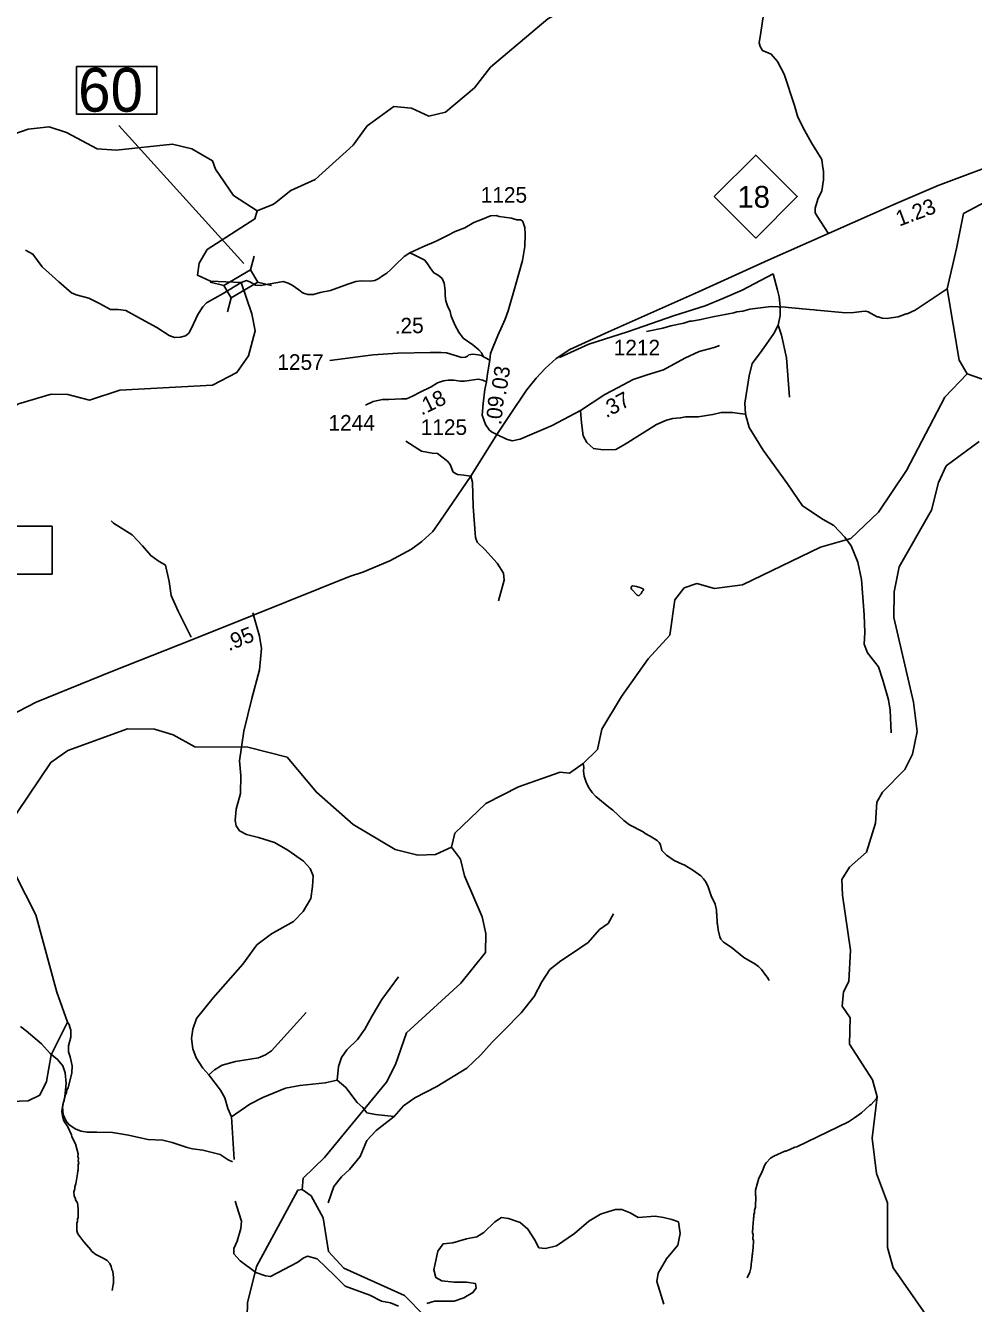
# Model space of a CAD drawing. Extents: x 1248089 to 1457196, y 820910 to 988753.
# Drawn here: x 1318874 to 1326471, y 836553 to 846798 of the extents above; entities that cross this region are included whole.
import ezdxf

# ---------------------------------------------------------------- set-up
doc = ezdxf.new("R2010")
doc.units = 0
for name, color, linetype in [('Exist Hydrographic Creek Single Shore', 7, 'Continuous'), ('Exist Hydrographic Misc Water Feature', 7, 'Continuous'), ('Exist Road Non-System Type 51', 7, 'Continuous'), ('Exist Road Primary NC Attributed', 7, 'Continuous'), ('Exist Road Primary NC Shield CELL', 7, 'Continuous'), ('Exist Road Primary NC Shield Number Label', 7, 'Continuous'), ('Exist Road Primary NC Structure Culvert Number Label', 7, 'Continuous'), ('Exist Road Secondary Structure Standard Bridge CELL', 7, 'Continuous'), ('Exist Road Secondary Structure Standard Bridge Number Label', 7, 'Continuous'), ('Exist Road Secondary Type 41 Attributed', 7, 'Continuous'), ('Exist Road Secondary Type 51 Attributed', 7, 'Continuous'), ('Prop CMT Slope Fill', 7, 'Continuous'), ('Prop GRAU CAT1 Cell', 7, 'Continuous'), ('Prop Lane Lines', 7, 'Continuous')]:
    doc.layers.add(name, color=color, linetype=linetype)

msp = doc.modelspace()

# ---------------------------------------------------------------- linework, layer by layer
at = {"layer": 'Exist Hydrographic Creek Single Shore'}
for points in [[(1321650, 846021), (1321825, 846148), (1321967, 846135), (1322107, 846073), (1322241, 846103), (1322471, 846299), (1322600, 846464), (1323059, 846852), (1323209, 846936), (1323262, 846956), (1323348, 847089), (1323593, 847225), (1323613, 847372), (1323664, 847414), (1323906, 847409), (1323991, 847489), (1324053, 847629)], [(1320730, 845313), (1320541, 845435), (1320396, 845648), (1320373, 845714), (1320208, 845809), (1320051, 845848), (1319599, 845798), (1319449, 845811), (1319202, 845941), (1319062, 845986), (1318894, 845967), (1318718, 845905)], [(1320730, 845313), (1320857, 845363), (1320868, 845371)], [(1320602, 844737), (1320355, 844750), (1320251, 844797), (1320265, 844892), (1320329, 845002), (1320712, 845248), (1320730, 845313)], [(1318281, 843432), (1318412, 843501), (1318818, 843766), (1319078, 843842), (1319212, 843840), (1319386, 843794), (1319629, 843874), (1320373, 843915), (1320567, 844016), (1320661, 844149), (1320714, 844350), (1320687, 844487), (1320602, 844737)]]:
    msp.add_lwpolyline(points, dxfattribs=at)
at = {"layer": 'Exist Hydrographic Misc Water Feature'}
for points in [[(1320868, 845371), (1321001, 845475), (1321195, 845563), (1321501, 845839), (1321613, 845994), (1321650, 846021)], [(1326420, 844007), (1326356, 844116), (1326262, 844688), (1326335, 845010), (1326392, 845291), (1326569, 845386), (1327091, 845592), (1327441, 845592), (1328070, 845402), (1328180, 845432), (1328702, 845330), (1329096, 845388), (1329289, 845456), (1329406, 845447)], [(1323852, 844346), (1323981, 844372), (1324045, 844391), (1324150, 844413), (1324198, 844427), (1324214, 844427), (1324287, 844441), (1324383, 844463), (1324552, 844495), (1324576, 844502), (1324624, 844509), (1324680, 844524), (1324849, 844546), (1324961, 844541), (1324985, 844537), (1325075, 844531), (1325156, 844521), (1325194, 844520), (1325216, 844516), (1325448, 844494), (1325512, 844497), (1325576, 844507), (1325608, 844508), (1325628, 844504), (1325699, 844464), (1325707, 844464), (1325739, 844451), (1325779, 844450), (1325811, 844454), (1325867, 844464), (1325932, 844487), (1325940, 844487), (1326004, 844517), (1326262, 844688)], [(1322287, 840210), (1322315, 840324), (1322562, 840562), (1322824, 840695), (1323159, 840812), (1323235, 840804), (1323342, 840882), (1323459, 840995), (1323494, 841158), (1323650, 841420), (1323865, 841721), (1324037, 841911), (1324077, 842193), (1324154, 842290), (1324255, 842324), (1324396, 842285), (1324621, 842313), (1325245, 842616), (1325489, 842686), (1325710, 842898), (1325935, 843232), (1326241, 843820), (1326420, 844007)], [(1326627, 843934), (1326420, 844007)], [(1326086, 836467), (1325828, 836839), (1325782, 837001), (1325782, 837359), (1325695, 837594), (1325660, 837877), (1325700, 838209), (1325663, 838346), (1325478, 838632), (1325483, 838842), (1325418, 838935), (1325429, 839050), (1325473, 839135), (1325487, 839384), (1325422, 839825), (1325417, 839953), (1325477, 840050), (1325614, 840172), (1325686, 840404), (1325698, 840571), (1325742, 840652), (1325921, 840833), (1325982, 840956), (1326020, 841139), (1325992, 841373), (1325833, 842052), (1325837, 842259), (1325875, 842458), (1326136, 842913), (1326191, 843135), (1326253, 843268), (1326516, 843463)], [(1323789, 842225), (1323809, 842245), (1323817, 842261), (1323825, 842269), (1323827, 842276), (1323824, 842283), (1323798, 842293), (1323770, 842302), (1323738, 842307), (1323730, 842301), (1323728, 842287), (1323730, 842279), (1323776, 842232), (1323789, 842225)], [(1318714, 840350), (1319076, 840891), (1319212, 840987), (1319691, 841161), (1319908, 841157), (1320057, 841111), (1320230, 841016), (1320655, 841014), (1320970, 840932), (1321205, 840652), (1321500, 840393), (1321837, 840193), (1322019, 840146), (1322161, 840153), (1322287, 840210)], [(1324835, 839141), (1324821, 839166), (1324806, 839182), (1324773, 839229), (1324749, 839253), (1324718, 839276), (1324631, 839326), (1324529, 839410), (1324468, 839450), (1324446, 839474), (1324438, 839491), (1324424, 839547), (1324421, 839595), (1324417, 839603), (1324415, 839675), (1324411, 839683), (1324411, 839707), (1324400, 839755), (1324370, 839820), (1324342, 839901), (1324323, 839937), (1324309, 839956), (1324286, 839980), (1324223, 840028), (1324152, 840069), (1324136, 840074), (1324072, 840105), (1324011, 840147), (1323974, 840185), (1323963, 840230), (1323952, 840248), (1323936, 840264), (1323881, 840300), (1323841, 840320), (1323825, 840333), (1323715, 840391), (1323668, 840425), (1323581, 840509), (1323550, 840531), (1323446, 840618), (1323415, 840650), (1323391, 840683), (1323370, 840723), (1323352, 840780), (1323346, 840820), (1323349, 840852), (1323342, 840882)], [(1318755, 838173), (1318896, 838177), (1318989, 838224), (1319042, 838332), (1319080, 838547), (1319211, 838809), (1319125, 839049), (1318956, 839669), (1318709, 840157)], [(1321090, 837466), (1321100, 837558), (1321270, 837722), (1321768, 838326), (1321838, 838469), (1321928, 838723), (1322362, 839122), (1322560, 839367), (1322563, 839518), (1322533, 839653), (1322391, 839981), (1322360, 840116), (1322287, 840210)], [(1319568, 836657), (1319575, 836705), (1319579, 836713), (1319580, 836761), (1319573, 836809), (1319566, 836825), (1319560, 836849), (1319549, 836872), (1319527, 836896), (1319496, 836917), (1319438, 836944), (1319403, 836973), (1319399, 836981), (1319341, 837047), (1319294, 837112), (1319285, 837136), (1319286, 837200), (1319290, 837208), (1319291, 837232), (1319295, 837240), (1319297, 837312), (1319290, 837360), (1319274, 837384), (1319275, 837392), (1319263, 837416), (1319262, 837448), (1319268, 837472), (1319269, 837488), (1319277, 837512), (1319291, 837592), (1319292, 837616), (1319296, 837624), (1319297, 837665), (1319301, 837679), (1319297, 837695), (1319298, 837719), (1319294, 837728), (1319295, 837752), (1319273, 837832), (1319246, 837889), (1319242, 837905), (1319212, 837969), (1319181, 838018), (1319170, 838058), (1319166, 838090), (1319167, 838114), (1319171, 838122), (1319176, 838162), (1319184, 838178), (1319185, 838194), (1319193, 838226), (1319202, 838242), (1319206, 838266), (1319215, 838281), (1319245, 838401), (1319247, 838457), (1319243, 838481), (1319232, 838529), (1319217, 838569), (1319218, 838619), (1319236, 838689), (1319237, 838745), (1319226, 838777), (1319226, 838785), (1319211, 838809)], [(1324657, 836758), (1324678, 836805), (1324686, 836837), (1324691, 836861), (1324692, 836893), (1324696, 836901), (1324697, 836941), (1324701, 836949), (1324702, 836983), (1324706, 836997), (1324708, 837061), (1324704, 837069), (1324705, 837109), (1324701, 837117), (1324702, 837173), (1324706, 837189), (1324708, 837237), (1324712, 837245), (1324712, 837269), (1324716, 837276), (1324717, 837300), (1324725, 837324), (1324728, 837412), (1324724, 837420), (1324725, 837460), (1324751, 837556), (1324776, 837603), (1324799, 837664), (1324810, 837680), (1324846, 837719), (1324871, 837735), (1324960, 837775), (1324968, 837774), (1325000, 837786), (1325040, 837805), (1325056, 837808), (1325469, 838009), (1325518, 838040), (1325575, 838082), (1325642, 838143), (1325652, 838148), (1325693, 838195), (1325700, 838209)], [(1320653, 830197), (1320665, 830683), (1320840, 831060), (1321079, 831289), (1321196, 831660), (1321207, 832228), (1321145, 832311), (1320965, 832492), (1320867, 832937), (1320564, 833518), (1320600, 833977), (1320549, 834329), (1320504, 834537), (1320539, 835122), (1320564, 835304), (1320662, 835561), (1320666, 835761), (1320636, 835893), (1320652, 836559), (1320725, 836850), (1321056, 837460), (1321090, 837466)], [(1325577, 834652), (1325215, 834869), (1324602, 835410), (1324256, 835601), (1323859, 835710), (1322968, 835791), (1322530, 835950), (1322332, 836053), (1322210, 836167), (1322075, 836452), (1321912, 836616), (1321425, 836836), (1321303, 836970), (1321259, 837240), (1321163, 837416), (1321090, 837466)]]:
    msp.add_lwpolyline(points, dxfattribs=at)
at = {"layer": 'Exist Road Non-System Type 51'}
for p, q in [((1321660, 843783), (1321598, 843756)), ((1320524, 838048), (1320545, 837708))]:
    msp.add_line(p, q, dxfattribs=at)
for points in [[(1325308, 845133), (1325220, 845271), (1325204, 845297), (1325202, 845334), (1325225, 845405), (1325255, 845472), (1325269, 845562), (1325269, 845627), (1325262, 845680), (1325255, 845724), (1325172, 845858), (1325121, 845955), (1325063, 846063), (1325038, 846158), (1324955, 846409), (1324902, 846511), (1324851, 846569), (1324780, 846599), (1324761, 846629), (1324754, 846659), (1324768, 846742), (1324789, 846887), (1324803, 847035)], [(1321954, 844977), (1321994, 844958), (1322038, 844935), (1322073, 844918), (1322096, 844887), (1322123, 844847), (1322146, 844816), (1322180, 844797), (1322213, 844770), (1322230, 844732), (1322236, 844675), (1322236, 844632), (1322242, 844590), (1322255, 844552), (1322276, 844506), (1322284, 844468), (1322317, 844394), (1322346, 844340), (1322382, 844292), (1322459, 844239), (1322507, 844198), (1322528, 844175), (1322544, 844143)], [(1324867, 844807), (1324617, 844678), (1324463, 844609), (1324322, 844550), (1324076, 844473), (1323699, 844342), (1323389, 844244), (1323153, 844138)], [(1324905, 844397), (1324923, 844473), (1324923, 844545), (1324915, 844622), (1324902, 844676), (1324867, 844807)], [(1324644, 843682), (1324638, 843770), (1324674, 843991), (1324697, 844088), (1324772, 844189), (1324872, 844330), (1324905, 844397)], [(1324905, 844397), (1324934, 844317), (1324972, 844135), (1324998, 843819)], [(1323321, 843711), (1323329, 843613), (1323344, 843508), (1323373, 843456), (1323426, 843407), (1323504, 843397), (1323604, 843400), (1323681, 843441), (1323930, 843600), (1324012, 843634), (1324063, 843649), (1324122, 843652), (1324166, 843662), (1324266, 843662), (1324382, 843680), (1324448, 843695), (1324541, 843695), (1324595, 843687), (1324644, 843682)], [(1324644, 843682), (1324674, 843577), (1324785, 843395), (1324982, 843125), (1325100, 842947), (1325266, 842839), (1325351, 842790), (1325441, 842697), (1325492, 842628), (1325544, 842497)], [(1322442, 843185), (1322386, 843193), (1322335, 843198), (1322301, 843218), (1322278, 843280), (1322255, 843306), (1322175, 843368), (1322134, 843370), (1322047, 843386), (1321921, 843465)], [(1322442, 843185), (1322455, 843137), (1322462, 842942), (1322480, 842695), (1322493, 842656), (1322555, 842597), (1322655, 842489), (1322704, 842407), (1322711, 842353), (1322665, 842186)], [(1320201, 841896), (1320096, 842104), (1320042, 842230), (1320026, 842340), (1319995, 842472), (1319936, 842508), (1319877, 842549), (1319811, 842626), (1319728, 842716), (1319579, 842808), (1319560, 842827)], [(1325544, 842497), (1325575, 842358), (1325595, 842073), (1325600, 841931), (1325595, 841838), (1325621, 841769), (1325710, 841658), (1325746, 841550), (1325790, 841391), (1325805, 841309), (1325811, 841129)], [(1320695, 842090), (1320749, 841903), (1320766, 841804), (1320749, 841634), (1320688, 841402), (1320623, 841140), (1320589, 840902), (1320599, 840786), (1320596, 840640), (1320562, 840517), (1320555, 840425), (1320562, 840381), (1320589, 840343), (1320644, 840313), (1320742, 840289), (1320868, 840248), (1320977, 840187), (1321103, 840098), (1321154, 840040), (1321178, 839982), (1321174, 839897), (1321161, 839799), (1321099, 839696), (1321021, 839615), (1320844, 839516), (1320729, 839427), (1320616, 839274), (1320378, 839002), (1320245, 838838), (1320215, 838753), (1320205, 838678), (1320215, 838593), (1320242, 838522), (1320296, 838440), (1320344, 838385)], [(1321828, 838052), (1321903, 838137), (1321994, 838201), (1322171, 838293), (1322410, 838440), (1322522, 838545), (1322614, 838648), (1322709, 838743), (1322845, 838882), (1322951, 839015), (1323012, 839131), (1323076, 839230), (1323165, 839301), (1323250, 839356), (1323383, 839448), (1323475, 839550), (1323543, 839598), (1323587, 839676)], [(1321372, 838344), (1321382, 838453), (1321406, 838525), (1321450, 838586), (1321535, 838668), (1321593, 838753), (1321651, 838859), (1321729, 838991), (1321862, 839172)], [(1320344, 838385), (1320388, 838426), (1320450, 838464), (1320558, 838494), (1320742, 838522), (1320797, 838545), (1320844, 838579), (1320997, 838746), (1321123, 838886)], [(1318833, 838774), (1318879, 838738), (1319003, 838634), (1319071, 838558), (1319131, 838509), (1319172, 838457), (1319192, 838401), (1319199, 838316), (1319189, 838212), (1319169, 838130), (1319175, 838068), (1319199, 838015), (1319223, 837986), (1319276, 837950), (1319320, 837934), (1319367, 837927), (1319445, 837927), (1319570, 837924), (1319698, 837901), (1319853, 837868), (1319973, 837862), (1320050, 837842), (1320168, 837803), (1320212, 837793), (1320296, 837783), (1320435, 837747), (1320499, 837705), (1320532, 837688)], [(1320344, 838385), (1320436, 838263), (1320470, 838201), (1320494, 838116), (1320524, 838048)], [(1320524, 838048), (1320671, 838150), (1320776, 838205), (1320957, 838280), (1321072, 838300), (1321276, 838321), (1321372, 838344)], [(1321372, 838344), (1321440, 838283), (1321532, 838164), (1321576, 838123), (1321610, 838082), (1321678, 838069), (1321828, 838052)], [(1321828, 838052), (1321685, 837939), (1321610, 837858), (1321555, 837732), (1321470, 837626), (1321406, 837568), (1321344, 837490), (1321300, 837360)], [(1320554, 837372), (1320584, 837279), (1320605, 837212), (1320600, 837155), (1320569, 837051), (1320543, 836993), (1320543, 836952), (1320595, 836895), (1320719, 836801)], [(1322090, 836552), (1322153, 836572), (1322308, 836572), (1322386, 836598), (1322459, 836640), (1322485, 836676), (1322480, 836713), (1322407, 836723), (1322308, 836723), (1322210, 836734), (1322163, 836760), (1322147, 836822), (1322179, 836973), (1322220, 837030), (1322298, 837040), (1322407, 837071), (1322490, 837087), (1322547, 837123), (1322636, 837207), (1322688, 837243), (1322745, 837233), (1322838, 837201), (1322901, 837149), (1322953, 837066), (1322989, 836999), (1323041, 836993), (1323129, 837014), (1323275, 837113), (1323389, 837212), (1323482, 837269), (1323550, 837290), (1323602, 837305), (1323654, 837305), (1323721, 837279), (1323784, 837243), (1323919, 837253), (1323986, 837243), (1324054, 837227), (1324106, 837207), (1324121, 837113), (1324101, 837019), (1324012, 836910), (1323945, 836796), (1323934, 836728), (1323991, 836546)], [(1320719, 836801), (1320797, 836775), (1320838, 836770), (1321057, 836884), (1321098, 836915), (1321134, 836931), (1321212, 836910), (1321353, 836775), (1321436, 836692), (1321633, 836619), (1321727, 836572), (1321799, 836557), (1321862, 836531)]]:
    msp.add_lwpolyline(points, dxfattribs=at)
at = {"layer": 'Exist Road Primary NC Attributed'}
for points in [[(1322651, 843519), (1322752, 843673), (1322889, 843876), (1322967, 843972), (1323039, 844048), (1323127, 844128), (1323236, 844201), (1323545, 844343), (1324268, 844664), (1324825, 844916), (1325315, 845133), (1325852, 845372), (1326188, 845517), (1326774, 845736), (1327368, 845953), (1327843, 846125), (1328315, 846308), (1328395, 846339)], [(1318448, 841070), (1318573, 841161), (1318749, 841264), (1318960, 841374), (1319572, 841621), (1320208, 841872), (1320706, 842073), (1321225, 842282), (1321471, 842380), (1321578, 842417), (1321793, 842506), (1321966, 842600), (1322051, 842661), (1322137, 842742), (1322195, 842822), (1322442, 843185), (1322651, 843519)]]:
    msp.add_lwpolyline(points, dxfattribs=at)
at = {"layer": 'Exist Road Primary NC Shield CELL'}
msp.add_lwpolyline([(1324393, 845427), (1324726, 845760), (1325059, 845427), (1324726, 845094)], close=True, dxfattribs=at)
at = {"layer": 'Exist Road Primary NC Structure Culvert Number Label'}
msp.add_lwpolyline([(1317593, 842784), (1319086, 842784), (1319086, 842400), (1317593, 842400)], close=True, dxfattribs=at)
at = {"layer": 'Exist Road Secondary Structure Standard Bridge CELL'}
for p, q in [((1320677, 844839), (1320705, 844949)), ((1320353, 844742), (1320463, 844714)), ((1320734, 844741), (1320844, 844713)), ((1320493, 844504), (1320522, 844614))]:
    msp.add_line(p, q, dxfattribs=at)
msp.add_lwpolyline([(1320463, 844714), (1320676, 844839), (1320735, 844740), (1320522, 844614)], close=True, dxfattribs=at)
at = {"layer": 'Exist Road Secondary Structure Standard Bridge Number Label'}
msp.add_line((1320623, 844891), (1319622, 845996), dxfattribs=at)
msp.add_lwpolyline([(1319282, 846471), (1319927, 846471), (1319927, 846088), (1319282, 846088)], close=True, dxfattribs=at)
at = {"layer": 'Exist Road Secondary Type 41 Attributed'}
msp.add_lwpolyline([(1322594, 844116), (1322560, 844134), (1322544, 844143), (1322528, 844152), (1322503, 844157), (1322459, 844163), (1322428, 844157), (1322415, 844148), (1322399, 844140), (1322372, 844138), (1322309, 844155), (1322248, 844173), (1322206, 844178), (1322118, 844177), (1321857, 844171), (1321659, 844157), (1321313, 844113)], dxfattribs=at)
at = {"layer": 'Exist Road Secondary Type 51 Attributed'}
for points in [[(1322594, 844116), (1322600, 844169), (1322622, 844223), (1322659, 844314), (1322718, 844443), (1322743, 844510), (1322804, 844725), (1322858, 844914), (1322877, 845026), (1322879, 845126), (1322877, 845178), (1322860, 845226), (1322843, 845241), (1322812, 845241), (1322770, 845253), (1322709, 845262), (1322670, 845268), (1322645, 845276), (1322601, 845272), (1322536, 845245), (1322467, 845220), (1322396, 845176), (1322318, 845147), (1322256, 845115), (1322166, 845069), (1322059, 845023), (1321954, 844977), (1321909, 844947), (1321840, 844881), (1321803, 844843), (1321769, 844812), (1321736, 844791), (1321705, 844770), (1321673, 844753), (1321635, 844749), (1321564, 844751), (1321522, 844745), (1321458, 844724), (1321318, 844674), (1321234, 844657), (1321182, 844642), (1321136, 844642), (1321103, 844654)], [(1320602, 844737), (1320457, 844650), (1320323, 844574), (1320295, 844542), (1320256, 844481), (1320204, 844371), (1320183, 844332), (1320155, 844311), (1320116, 844301), (1320068, 844296), (1320025, 844314), (1319927, 844378), (1319802, 844445), (1319679, 844515), (1319615, 844523), (1319555, 844523), (1319468, 844570), (1319380, 844613), (1319279, 844638), (1319243, 844655), (1319142, 844744), (1319008, 844865), (1318933, 844966), (1318873, 844997)], [(1321103, 844654), (1321091, 844659), (1321064, 844679), (1321012, 844718), (1320979, 844732), (1320940, 844745), (1320897, 844739), (1320819, 844724), (1320760, 844713), (1320718, 844717), (1320677, 844741), (1320645, 844753), (1320602, 844737)], [(1322651, 843519), (1322728, 843483), (1322775, 843469), (1322838, 843482), (1323095, 843593), (1323321, 843711), (1323516, 843840), (1323623, 843897), (1323744, 843961), (1323857, 843997), (1323988, 844039), (1324159, 844131), (1324272, 844184), (1324393, 844218), (1324436, 844233)], [(1322568, 843941), (1322577, 844007), (1322594, 844116)], [(1322568, 843941), (1322538, 843954), (1322501, 843962), (1322392, 843946), (1322359, 843946), (1322306, 843956), (1322262, 843954), (1322223, 843950), (1322177, 843933), (1322124, 843902), (1322038, 843860), (1321976, 843828), (1321928, 843806), (1321888, 843806), (1321836, 843803), (1321785, 843799), (1321735, 843799), (1321660, 843783)], [(1322651, 843519), (1322608, 843541), (1322590, 843556), (1322561, 843600), (1322533, 843675), (1322542, 843767), (1322556, 843880), (1322568, 843941)]]:
    msp.add_lwpolyline(points, dxfattribs=at)

# ---------------------------------------------------------------- texts
at = {"layer": 'Exist Road Primary NC Shield Number Label'}
msp.add_text('18', height=175, dxfattribs=at).set_placement((1324580, 845338))
at = {"layer": 'Exist Road Secondary Structure Standard Bridge Number Label'}
msp.add_text('60', height=350, dxfattribs=at).set_placement((1319295, 846108))
at = {"layer": 'Prop CMT Slope Fill'}
for s, rotation, p in [('1.23', 20.4896, (1325877, 845186)), ('.95', 22.0225, (1320503, 841781))]:
    msp.add_text(s, height=125, rotation=rotation, dxfattribs=at).set_placement(p)
at = {"layer": 'Prop GRAU CAT1 Cell'}
for s, rotation, p in [('.25', 1.2647, (1321834, 844328)), ('.03', 81.0339, (1322724, 843829)), ('.18', 26.0694, (1322048, 843670)), ('.09', 84.0576, (1322686, 843592)), ('.37', 28.2359, (1323528, 843649))]:
    msp.add_text(s, height=125, rotation=rotation, dxfattribs=at).set_placement(p)
at = {"layer": 'Prop Lane Lines'}
for s, p in [('1125', (1322522, 845378)), ('1212', (1323588, 844154)), ('1257', (1320892, 844038)), ('1244', (1321302, 843551)), ('1125', (1322041, 843516))]:
    msp.add_text(s, height=125, dxfattribs=at).set_placement(p)

doc.saveas('drawing.dxf')
